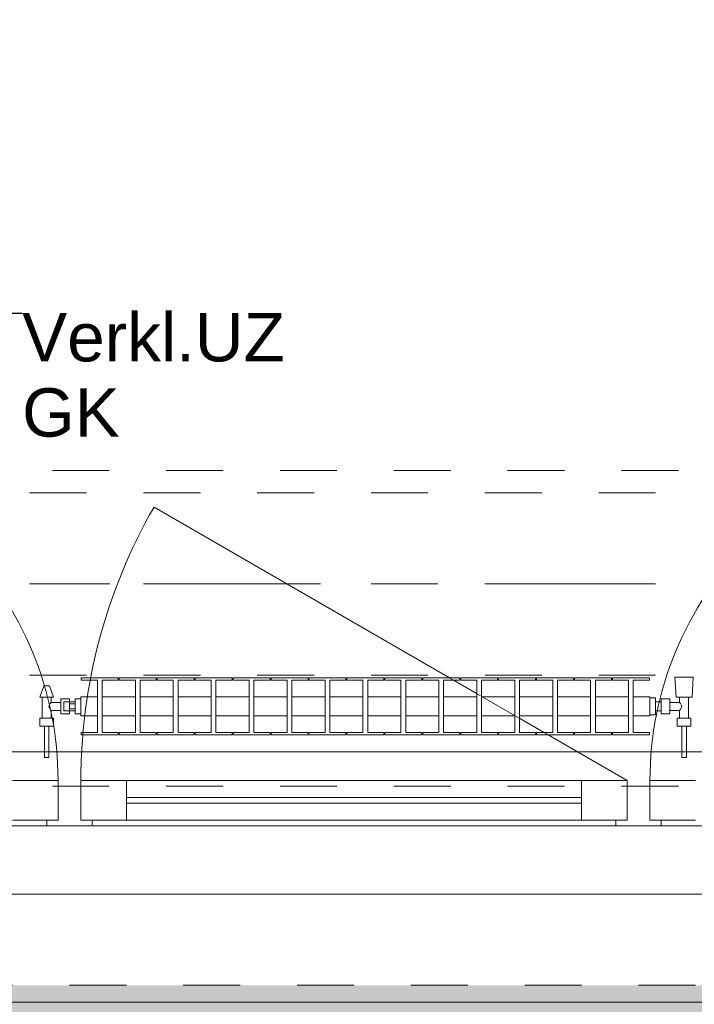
# Model space of a CAD drawing. Header units: metres. Extents: x -4 to 99, y -11 to 17.
# Tile 603 of 656: x 55.76 to 56.95, y -0.19 to 1.54. Entities that reach past the tile are written whole.
import ezdxf

# ---------------------------------------------------------------- set-up
doc = ezdxf.new("R2010")
doc.units = ezdxf.units.M
doc.header["$MEASUREMENT"] = 0
for name, pattern in [('Achse', [0.2, 0.1, -0.05, 0, -0.05]), ('Strichlinie doppelt', [0.546806, 0.264583, -0.105833, 0.070556, -0.105833]), ('Strichlinie eng', [0.115, 0.075, -0.04]), ('Untersicht', [0.1, 0.075, -0.025]), ('Wipeout_Contour', [1, 0, -1])]:
    doc.linetypes.add(name, pattern=pattern)
for name, color, linetype in [('152 - Bemaßung_ Beschriftung.Ausbau', 7, 'Continuous'), ('302 - Elemente.Schraffur', 7, 'Continuous'), ('451 - Universal.Achsen Raster', 7, 'Continuous'), ('603 - Struktur.Bodenplatte_ Decke Roh', 7, 'Continuous'), ('604 - Struktur.Wand Aussen', 7, 'Continuous'), ('608 - Struktur.Träger', 7, 'Continuous'), ('650 - Abdeckung.Fußboden Aufbau', 7, 'Continuous'), ('701 - Einrichtung.Möbel', 7, 'Continuous'), ('801 - HKLSE.Heizung_ Klima_ Lüftung', 7, 'Continuous'), ('Neubau_152 - Bemaßung_ Beschriftung.Ausbau', 7, 'Continuous'), ('Neubau_653 - Abdeckung.TB Verkofferung', 7, 'Continuous')]:
    doc.layers.add(name, color=color, linetype=linetype)
doc.styles.add('ERSTELLTER_STIL_2', font='txt')
doc.dimstyles.new('ERSTELLTER_STIL__1', dxfattribs={"dimtxt": 0.1, "dimasz": 0.0532, "dimexe": 0.18, "dimexo": 0.0625, "dimgap": 0, "dimtad": 1, "dimzin": 0, "dimdsep": 46, "dimtxsty": 'ERSTELLTER_STIL_2', "dimblk": 'ARROWHEAD_2', "dimblk1": 'ARROWHEAD_2', "dimblk2": 'ARROWHEAD_2', "dimcen": 0.09, "dimse1": 1, "dimse2": 1, "dimclrd": 7, "dimclre": 7, "dimclrt": 7, "dimazin": 0, "dimtfac": 1, "dimtdec": 4, "dimtmove": 0, "dimatfit": 3, "dimfxl": 1, "dimtolj": 1, "dimtzin": 0, "dimarcsym": 0})
doc.dimstyles.new('ERSTELLTER_STIL__2', dxfattribs={"dimtxt": 0.1, "dimasz": 0.0532, "dimexe": 0.18, "dimexo": 0.0625, "dimgap": 0, "dimtad": 1, "dimtih": 1, "dimtoh": 1, "dimzin": 0, "dimdsep": 46, "dimtxsty": 'ERSTELLTER_STIL_2', "dimblk": 'ARROWHEAD_2', "dimblk1": 'ARROWHEAD_2', "dimblk2": 'ARROWHEAD_2', "dimcen": 0.09, "dimse1": 1, "dimse2": 1, "dimclrd": 7, "dimclre": 7, "dimclrt": 7, "dimazin": 0, "dimtfac": 1, "dimtdec": 4, "dimtmove": 0, "dimatfit": 3, "dimfxl": 1, "dimtolj": 1, "dimtzin": 0, "dimarcsym": 0})
doc.dimstyles.new('ERSTELLTER_STIL__4', dxfattribs={"dimtxt": 0.1, "dimasz": 0.0532, "dimexe": 0.18, "dimexo": 0.0625, "dimgap": 0, "dimtad": 1, "dimzin": 0, "dimdsep": 46, "dimtxsty": 'ERSTELLTER_STIL_2', "dimblk": 'ARROWHEAD_2', "dimblk1": 'ARROWHEAD_2', "dimblk2": 'ARROWHEAD_2', "dimcen": 0.09, "dimse1": 1, "dimse2": 1, "dimclrd": 7, "dimclre": 7, "dimclrt": 7, "dimazin": 0, "dimtfac": 1, "dimtdec": 4, "dimtmove": 2, "dimatfit": 3, "dimfxl": 1, "dimtolj": 1, "dimtzin": 0, "dimarcsym": 0})
doc.dimstyles.new('ERSTELLTER_STIL__6', dxfattribs={"dimtxt": 0.18, "dimasz": 0.03648, "dimexe": 0.18, "dimexo": 0.0625, "dimgap": 0, "dimtad": 0, "dimtih": 1, "dimtoh": 1, "dimdec": 4, "dimzin": 0, "dimdsep": 46, "dimcen": 0.09, "dimadec": 0, "dimazin": 0, "dimtfac": 1, "dimtdec": 4, "dimtmove": 0, "dimatfit": 3, "dimldrblk": 'ARROWHEAD_11', "dimfxl": 1, "dimtolj": 1, "dimtzin": 0, "dimarcsym": 0})

# ---------------------------------------------------------------- blocks, each defined once
blk = doc.blocks.new('ARROWHEAD_11')
at = {"color": 0, "linetype": 'Continuous', "lineweight": 0}
blk.add_line((0, 0), (-1, 0), dxfattribs=at)
at = {"color": 0, "linetype": 'Continuous', "lineweight": 0, "const_width": 0.25, "flags": 128}
blk.add_lwpolyline([(-0.125, 0, 1), (0.125, 0, 1)], format="xyb", close=True, dxfattribs=at)
blk = doc.blocks.new('*D363')
at = {"layer": '152 - Bemaßung_ Beschriftung.Ausbau', "color": 7, "linetype": 'Continuous', "lineweight": 5}
for p, q in [((-1.675, 0.005), (-1.675, 0.245)), ((-1.71, 0.0252), (-1.64, -0.0152)), ((-1.6225, 0.005), (-1.7275, 0.005)), ((-1.675, -0.145), (-1.675, 0.005)), ((-1.71, -0.1248), (-1.64, -0.1652)), ((-1.6225, -0.145), (-1.7275, -0.145)), ((-1.675, -0.1792), (-1.675, -0.145))]:
    blk.add_line(p, q, dxfattribs=at)
at = {"layer": '152 - Bemaßung_ Beschriftung.Ausbau', "color": 7, "lineweight": 5, "insert": (-1.6866, -0.1459), "char_height": 0.1, "attachment_point": 7, "rotation": 90, "style": 'ERSTELLTER_STIL_2'}
blk.add_mtext('\\A1;{\\pql;\\fArial|b0|i0|c0|p38;15}', dxfattribs=at)
blk = doc.blocks.new('ARROWHEAD_2')
at = {"color": 0, "linetype": 'Continuous', "lineweight": 0}
for p, q in [((-0.378, -0.655), (0.378, 0.655)), ((0, 0), (-1, 0))]:
    blk.add_line(p, q, dxfattribs=at)
blk = doc.blocks.new('*D364')
at = {"layer": '152 - Bemaßung_ Beschriftung.Ausbau', "color": 7, "linetype": 'Continuous', "lineweight": 5}
blk.add_line((-1.71, 0.0252), (-1.64, -0.0152), dxfattribs=at)
blk = doc.blocks.new('*D369')
at = {"layer": '152 - Bemaßung_ Beschriftung.Ausbau', "color": 7, "linetype": 'Continuous', "lineweight": 5}
for p, q in [((-2.175, 0.005), (-2.175, 0.245)), ((-2.21, 0.0252), (-2.14, -0.0152)), ((-2.1225, 0.005), (-2.2275, 0.005)), ((-2.175, -0.145), (-2.175, 0.005)), ((-2.21, -0.1248), (-2.14, -0.1652)), ((-2.1225, -0.145), (-2.2275, -0.145)), ((-2.175, -0.1792), (-2.175, -0.145))]:
    blk.add_line(p, q, dxfattribs=at)
at = {"layer": '152 - Bemaßung_ Beschriftung.Ausbau', "color": 7, "lineweight": 5, "insert": (-2.1845, -0.1451), "char_height": 0.1, "attachment_point": 7, "rotation": 90, "style": 'ERSTELLTER_STIL_2'}
blk.add_mtext('\\A1;{\\pql;\\fArial|b0|i0|c0|p38;15}', dxfattribs=at)
blk = doc.blocks.new('*D370')
at = {"layer": '152 - Bemaßung_ Beschriftung.Ausbau', "color": 7, "linetype": 'Continuous', "lineweight": 5}
for p, q in [((-2.21, 0.2702), (-2.14, 0.2298)), ((-2.14, 0.2248), (-2.21, 0.2652)), ((-2.1225, 0.245), (-2.2275, 0.245)), ((-2.175, 0.005), (-2.175, 0.245)), ((-2.21, 0.0252), (-2.14, -0.0152))]:
    blk.add_line(p, q, dxfattribs=at)
at = {"layer": '152 - Bemaßung_ Beschriftung.Ausbau', "color": 7, "lineweight": 5, "insert": (-2.195, 0.0491), "char_height": 0.1, "attachment_point": 7, "rotation": 90, "style": 'ERSTELLTER_STIL_2'}
blk.add_mtext('\\A1;{\\pql;\\fArial|b0|i0|c0|p38;24}', dxfattribs=at)
blk = doc.blocks.new('*D417')
at = {"layer": '152 - Bemaßung_ Beschriftung.Ausbau', "color": 7, "linetype": 'Continuous', "lineweight": 5}
for p, q in [((55.15, -4.1125), (55.15, -4.0075)), ((57.55, -4.1125), (57.55, -4.0075)), ((55.1702, -4.025), (55.1298, -4.095)), ((57.5702, -4.025), (57.5298, -4.095)), ((55.15, -4.06), (57.55, -4.06))]:
    blk.add_line(p, q, dxfattribs=at)
at = {"layer": '152 - Bemaßung_ Beschriftung.Ausbau', "color": 7, "lineweight": 5, "char_height": 0.1, "attachment_point": 7, "style": 'ERSTELLTER_STIL_2'}
for s, insert in [('\\A1;{\\pql;\\fArial|b0|i0|c0|p38;2,40}', (56.217, -4.04)), ('\\A1;{\\pql;\\fArial|b0|i0|c0|p38;2,01}', (56.217, -4.18))]:
    blk.add_mtext(s, dxfattribs=dict(at, insert=insert))
blk = doc.blocks.new('*D451')
at = {"layer": '152 - Bemaßung_ Beschriftung.Ausbau', "color": 7, "linetype": 'Continuous', "lineweight": 5}
for p, q in [((54.62, -4.6125), (54.62, -4.5075)), ((58.07, -4.6125), (58.07, -4.5075)), ((54.6402, -4.525), (54.5998, -4.595)), ((58.0902, -4.525), (58.0498, -4.595)), ((54.62, -4.56), (58.07, -4.56))]:
    blk.add_line(p, q, dxfattribs=at)
at = {"layer": '152 - Bemaßung_ Beschriftung.Ausbau', "color": 7, "lineweight": 5, "char_height": 0.1, "attachment_point": 7, "style": 'ERSTELLTER_STIL_2'}
for s, insert in [('\\A1;{\\pql;\\fArial|b0|i0|c0|p38;13\\fArial|b0|i0|c0|p38;\\A1{\\H.66x;\\S5^  ;}}', (57.8479, -4.5417)), ('\\A1;{\\pql;\\fArial|b0|i0|c0|p38;3,45}', (56.111, -4.54))]:
    blk.add_mtext(s, dxfattribs=dict(at, insert=insert))
blk = doc.blocks.new('*D490')
at = {"layer": '152 - Bemaßung_ Beschriftung.Ausbau', "color": 7, "linetype": 'Continuous', "lineweight": 5}
for p, q in [((54.68, -5.1125), (54.68, -5.0075)), ((57.98, -5.1125), (57.98, -5.0075)), ((54.7002, -5.025), (54.6598, -5.095)), ((58.0002, -5.025), (57.9598, -5.095)), ((54.68, -5.06), (57.98, -5.06))]:
    blk.add_line(p, q, dxfattribs=at)
at = {"layer": '152 - Bemaßung_ Beschriftung.Ausbau', "color": 7, "lineweight": 5, "insert": (56.197, -5.04), "char_height": 0.1, "attachment_point": 7, "style": 'ERSTELLTER_STIL_2'}
blk.add_mtext('\\A1;{\\pql;\\fArial|b0|i0|c0|p38;3,30}', dxfattribs=at)
blk = doc.blocks.new('*D497')
at = {"layer": '152 - Bemaßung_ Beschriftung.Ausbau', "color": 7, "linetype": 'Continuous', "lineweight": 5}
for p, q in [((-0.165, -5.6125), (-0.165, -5.5075)), ((62.425, -5.6125), (62.425, -5.5075)), ((-0.1448, -5.525), (-0.1852, -5.595)), ((62.4048, -5.595), (62.4452, -5.525)), ((-0.1992, -5.56), (-0.165, -5.56)), ((-0.165, -5.56), (62.425, -5.56)), ((62.425, -5.56), (62.4593, -5.56))]:
    blk.add_line(p, q, dxfattribs=at)
at = {"layer": '152 - Bemaßung_ Beschriftung.Ausbau', "color": 7, "lineweight": 5, "insert": (30.959, -5.54), "char_height": 0.1, "attachment_point": 7, "style": 'ERSTELLTER_STIL_2'}
blk.add_mtext('\\A1;{\\pql;\\fArial|b0|i0|c0|p38;62,59}', dxfattribs=at)

msp = doc.modelspace()

# ---------------------------------------------------------------- hatches: boundary and pattern name
at = {"layer": '302 - Elemente.Schraffur', "linetype": 'Continuous', "lineweight": 0, "true_color": 0x282828}
msp.add_hatch(color=250, dxfattribs=at).paths.add_polyline_path([(55.22, -3.31), (62.435, -3.31), (62.435, -0.155), (55.22, -0.155)])

# ---------------------------------------------------------------- linework, layer by layer
at = {"layer": '451 - Universal.Achsen Raster', "color": 160, "linetype": 'Strichlinie doppelt', "lineweight": 9, "true_color": 0x3232ff}
msp.add_line((64.935, 0.55), (-3.175, 0.55), dxfattribs=at)
at = {"layer": '603 - Struktur.Bodenplatte_ Decke Roh', "color": 7, "linetype": 'Continuous', "lineweight": 18, "flags": 128}
msp.add_lwpolyline([(55.22, 0.005), (62.275, 0.005)], dxfattribs=at)
at = {"layer": '604 - Struktur.Wand Aussen', "color": 7, "linetype": 'Continuous', "lineweight": 13}
for p, q in [((55.75, 0.205), (55.83, 0.205)), ((55.83, 0.205), (55.83, 0.135)), ((55.83, 0.135), (55.83, 0.195)), ((55.83, 0.195), (55.85, 0.195)), ((55.85, 0.195), (55.87, 0.195)), ((55.87, 0.135), (55.87, 0.205)), ((55.87, 0.205), (55.95, 0.205)), ((55.87, 0.195), (55.87, 0.135)), ((55.95, 0.205), (56.75, 0.205)), ((55.95, 0.205), (55.95, 0.135)), ((56.75, 0.135), (56.75, 0.205)), ((56.75, 0.205), (56.83, 0.205)), ((56.83, 0.205), (56.83, 0.135)), ((56.83, 0.135), (56.83, 0.195)), ((56.83, 0.195), (56.85, 0.195)), ((56.85, 0.195), (56.87, 0.195)), ((56.87, 0.135), (56.87, 0.205)), ((56.87, 0.205), (56.95, 0.205)), ((56.87, 0.195), (56.87, 0.135)), ((55.95, 0.175), (56.75, 0.175)), ((56.75, 0.165), (55.95, 0.165)), ((55.81, 0.125), (55.26, 0.125)), ((55.83, 0.135), (55.75, 0.135)), ((55.81, 0.125), (55.81, 0.135)), ((55.81, 0.135), (55.83, 0.135)), ((55.85, 0.125), (55.81, 0.125)), ((55.89, 0.125), (55.85, 0.125)), ((55.87, 0.135), (55.89, 0.135)), ((55.95, 0.135), (55.87, 0.135)), ((55.89, 0.135), (55.89, 0.125)), ((56.81, 0.125), (55.89, 0.125)), ((56.75, 0.135), (55.95, 0.135)), ((56.83, 0.135), (56.75, 0.135)), ((56.81, 0.125), (56.81, 0.135)), ((56.81, 0.135), (56.83, 0.135)), ((56.85, 0.125), (56.81, 0.125)), ((56.89, 0.125), (56.85, 0.125)), ((56.87, 0.135), (56.89, 0.135)), ((56.95, 0.135), (56.87, 0.135)), ((56.89, 0.135), (56.89, 0.125)), ((57.44, 0.125), (56.89, 0.125))]:
    msp.add_line(p, q, dxfattribs=at)
at = {"layer": '604 - Struktur.Wand Aussen', "color": 7, "linetype": 'Strichlinie eng', "lineweight": 9}
msp.add_line((55.25, -0.155), (57.45, -0.155), dxfattribs=at)
at = {"layer": '604 - Struktur.Wand Aussen', "color": 7, "linetype": 'Continuous', "lineweight": 9}
msp.add_line((55.25, -0.185), (57.45, -0.185), dxfattribs=at)
at = {"layer": '608 - Struktur.Träger', "color": 7, "linetype": 'Untersicht', "lineweight": 13}
msp.add_line((0.38, 0.71), (61.88, 0.71), dxfattribs=at)
at = {"layer": '608 - Struktur.Träger', "color": 7, "linetype": 'Achse', "lineweight": 9}
msp.add_line((0.38, 0.55), (61.88, 0.55), dxfattribs=at)
at = {"layer": 'Neubau_653 - Abdeckung.TB Verkofferung', "color": 1, "linetype": 'Untersicht', "lineweight": 9}
for p, q in [((51.02, 0.7495), (62.025, 0.7495)), ((51.02, 0.195), (62.025, 0.195))]:
    msp.add_line(p, q, dxfattribs=at)

# ---------------------------------------------------------------- dimensions: what is measured, and where the dimension line sits
at = {"layer": '152 - Bemaßung_ Beschriftung.Ausbau', "color": 7, "linetype": 'Continuous', "lineweight": 5}
for base, p1, p2, picture, middle in [((57.55, -4.06), (55.15, 0.125), (57.55, 0.125), '*D417', (56.3469, -3.99)), ((62.425, -5.56), (-0.165, -0.145), (62.425, -0.145), '*D497', (31.127, -5.49))]:
    dim = msp.add_linear_dim(base=base, p1=p1, p2=p2, dimstyle='ERSTELLTER_STIL__2', dxfattribs=at)
    dim.commit()
    dim.dimension.update_dxf_attribs({"geometry": picture, "text_midpoint": middle, "dimtype": 160})
dim = msp.add_linear_dim(base=(-1.675, 0.005), p1=(62.275025, 0.005), p2=(-0.015, 0.005), angle=90, dimstyle='ERSTELLTER_STIL__1', dxfattribs=at)
dim.commit()
dim.dimension.update_dxf_attribs({"geometry": '*D364', "text_midpoint": (-1.7450000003, 0.001853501), "dimtype": 160, "text_rotation": 90})

# ---------------------------------------------------------------- wipeouts: each hides what was drawn before it
at = {"color": 254, "linetype": 'Wipeout_Contour', "lineweight": 0, "ltscale": 334.284394}
msp.add_wipeout([(54.62, 3.01), (54.62, 1.01), (55.42, 1.01), (55.42, 2.21), (56.82, 2.21), (56.82, 3.01)], dxfattribs=at).dxf.layer = '701 - Einrichtung.Möbel'

# ---------------------------------------------------------------- next in the draw order: linework, layer by layer
at = {"layer": '650 - Abdeckung.Fußboden Aufbau', "color": 7, "linetype": 'Continuous', "lineweight": 13, "flags": 128}
msp.add_lwpolyline([(54.62, 0.71), (54.69, 0.71), (54.69, 0.255), (57.97, 0.255), (57.97, 0.71), (58.07, 0.71), (58.07, 5.295), (58.07, 5.8045), (54.69, 5.8045), (54.69, 5.19), (54.62, 5.19)], close=True, dxfattribs=at)

# ---------------------------------------------------------------- next in the draw order: texts
at = {"layer": 'Neubau_152 - Bemaßung_ Beschriftung.Ausbau', "color": 1, "linetype": 'Continuous', "lineweight": 13, "insert": (55.7668, 1.0261), "char_height": 0.085, "attachment_point": 1, "line_spacing_factor": 0.933036, "style": 'ERSTELLTER_STIL_2'}
msp.add_mtext('\\A1;{\\pql;\\fArial|b0|i0|c0|p38;Verkl.U\\fArial|b0|i0|c0|p38;Z\\P\\pql;\\fArial|b0|i0|c0|p38;GK}', dxfattribs=at)

# ---------------------------------------------------------------- next in the draw order: leaders
at = {"layer": 'Neubau_152 - Bemaßung_ Beschriftung.Ausbau', "color": 1, "linetype": 'Continuous', "lineweight": 13, "annotation_type": 0, "has_hookline": 1, "hookline_direction": 0, "text_width": 0.458}
msp.add_leader([(55.6295, 0.7495), (55.6295, 1.0261), (55.7668, 1.0261)], dimstyle='ERSTELLTER_STIL__6', dxfattribs=at)

# ---------------------------------------------------------------- next in the draw order: wipeouts: each hides what was drawn before it
at = {"color": 254, "linetype": 'Wipeout_Contour', "lineweight": 0, "ltscale": 13754.965918}
msp.add_wipeout([(56.87, 0.3183), (56.87, 0.3517), (56.8408, 0.3517), (56.8408, 0.3808), (56.8692, 0.3808), (56.8692, 0.385), (56.8042, 0.385), (56.8042, 0.3808), (56.8325, 0.3808), (56.8325, 0.3517), (56.7742, 0.3517), (56.7742, 0.3808), (56.8025, 0.3808), (56.8025, 0.385), (56.7375, 0.385), (56.7375, 0.3808), (56.7658, 0.3808), (56.7658, 0.3517), (56.7075, 0.3517), (56.7075, 0.3808), (56.7358, 0.3808), (56.7358, 0.385), (56.6708, 0.385), (56.6708, 0.3808), (56.6992, 0.3808), (56.6992, 0.3517), (56.6408, 0.3517), (56.6408, 0.3808), (56.6692, 0.3808), (56.6692, 0.385), (56.6042, 0.385), (56.6042, 0.3808), (56.6325, 0.3808), (56.6325, 0.3517), (56.5742, 0.3517), (56.5742, 0.3808), (56.6025, 0.3808), (56.6025, 0.385), (56.5375, 0.385), (56.5375, 0.3808), (56.5658, 0.3808), (56.5658, 0.3517), (56.5075, 0.3517), (56.5075, 0.3808), (56.5358, 0.3808), (56.5358, 0.385), (56.4708, 0.385), (56.4708, 0.3808), (56.4992, 0.3808), (56.4992, 0.3517), (56.4408, 0.3517), (56.4408, 0.3808), (56.4692, 0.3808), (56.4692, 0.385), (56.4042, 0.385), (56.4042, 0.3808), (56.4325, 0.3808), (56.4325, 0.3517), (56.3742, 0.3517), (56.3742, 0.3808), (56.4025, 0.3808), (56.4025, 0.385), (56.3375, 0.385), (56.3375, 0.3808), (56.3658, 0.3808), (56.3658, 0.3517), (56.3075, 0.3517), (56.3075, 0.3808), (56.3358, 0.3808), (56.3358, 0.385), (56.2708, 0.385), (56.2708, 0.3808), (56.2992, 0.3808), (56.2992, 0.3517), (56.2408, 0.3517), (56.2408, 0.3808), (56.2692, 0.3808), (56.2692, 0.385), (56.2042, 0.385), (56.2042, 0.3808), (56.2325, 0.3808), (56.2325, 0.3517), (56.1742, 0.3517), (56.1742, 0.3808), (56.2025, 0.3808), (56.2025, 0.385), (56.1375, 0.385), (56.1375, 0.3808), (56.1658, 0.3808), (56.1658, 0.3517), (56.1075, 0.3517), (56.1075, 0.3808), (56.1358, 0.3808), (56.1358, 0.385), (56.0708, 0.385), (56.0708, 0.3808), (56.0992, 0.3808), (56.0992, 0.3517), (56.0408, 0.3517), (56.0408, 0.3808), (56.0692, 0.3808), (56.0692, 0.385), (56.0042, 0.385), (56.0042, 0.3808), (56.0325, 0.3808), (56.0325, 0.3517), (55.9742, 0.3517), (55.9742, 0.3808), (56.0025, 0.3808), (56.0025, 0.385), (55.9375, 0.385), (55.9375, 0.3808), (55.9658, 0.3808), (55.9658, 0.3517), (55.9075, 0.3517), (55.9075, 0.3808), (55.9358, 0.3808), (55.9358, 0.385), (55.8708, 0.385), (55.8708, 0.3808), (55.8992, 0.3808), (55.8992, 0.3517), (55.87, 0.3517), (55.87, 0.3183), (55.8992, 0.3183), (55.8992, 0.2892), (55.8708, 0.2892), (55.8708, 0.285), (55.9358, 0.285), (55.9358, 0.2892), (55.9075, 0.2892), (55.9075, 0.3183), (55.9658, 0.3183), (55.9658, 0.2892), (55.9375, 0.2892), (55.9375, 0.285), (56.0025, 0.285), (56.0025, 0.2892), (55.9742, 0.2892), (55.9742, 0.3183), (56.0325, 0.3183), (56.0325, 0.2892), (56.0042, 0.2892), (56.0042, 0.285), (56.0692, 0.285), (56.0692, 0.2892), (56.0408, 0.2892), (56.0408, 0.3183), (56.0992, 0.3183), (56.0992, 0.2892), (56.0708, 0.2892), (56.0708, 0.285), (56.1358, 0.285), (56.1358, 0.2892), (56.1075, 0.2892), (56.1075, 0.3183), (56.1658, 0.3183), (56.1658, 0.2892), (56.1375, 0.2892), (56.1375, 0.285), (56.2025, 0.285), (56.2025, 0.2892), (56.1742, 0.2892), (56.1742, 0.3183), (56.2325, 0.3183), (56.2325, 0.2892), (56.2042, 0.2892), (56.2042, 0.285), (56.2692, 0.285), (56.2692, 0.2892), (56.2408, 0.2892), (56.2408, 0.3183), (56.2992, 0.3183), (56.2992, 0.2892), (56.2708, 0.2892), (56.2708, 0.285), (56.3358, 0.285), (56.3358, 0.2892), (56.3075, 0.2892), (56.3075, 0.3183), (56.3658, 0.3183), (56.3658, 0.2892), (56.3375, 0.2892), (56.3375, 0.285), (56.4025, 0.285), (56.4025, 0.2892), (56.3742, 0.2892), (56.3742, 0.3183), (56.4325, 0.3183), (56.4325, 0.2892), (56.4042, 0.2892), (56.4042, 0.285), (56.4692, 0.285), (56.4692, 0.2892), (56.4408, 0.2892), (56.4408, 0.3183), (56.4992, 0.3183), (56.4992, 0.2892), (56.4708, 0.2892), (56.4708, 0.285), (56.5358, 0.285), (56.5358, 0.2892), (56.5075, 0.2892), (56.5075, 0.3183), (56.5658, 0.3183), (56.5658, 0.2892), (56.5375, 0.2892), (56.5375, 0.285), (56.6025, 0.285), (56.6025, 0.2892), (56.5742, 0.2892), (56.5742, 0.3183), (56.6325, 0.3183), (56.6325, 0.2892), (56.6042, 0.2892), (56.6042, 0.285), (56.6692, 0.285), (56.6692, 0.2892), (56.6408, 0.2892), (56.6408, 0.3183), (56.6992, 0.3183), (56.6992, 0.2892), (56.6708, 0.2892), (56.6708, 0.285), (56.7358, 0.285), (56.7358, 0.2892), (56.7075, 0.2892), (56.7075, 0.3183), (56.7658, 0.3183), (56.7658, 0.2892), (56.7375, 0.2892), (56.7375, 0.285), (56.8025, 0.285), (56.8025, 0.2892), (56.7742, 0.2892), (56.7742, 0.3183), (56.8325, 0.3183), (56.8325, 0.2892), (56.8042, 0.2892), (56.8042, 0.285), (56.8692, 0.285), (56.8692, 0.2892), (56.8408, 0.2892), (56.8408, 0.3183)], dxfattribs=at).dxf.layer = '801 - HKLSE.Heizung_ Klima_ Lüftung'

# ---------------------------------------------------------------- next in the draw order: linework, layer by layer
at = {"layer": '604 - Struktur.Wand Aussen', "color": 7, "linetype": 'Continuous', "lineweight": 9}
msp.add_line((56.83, 0.205), (55.9986, 0.685), dxfattribs=at)
at = {"layer": '801 - HKLSE.Heizung_ Klima_ Lüftung', "color": 7, "linetype": 'Continuous', "lineweight": 5}
for p, q in [((55.9358, 0.385), (55.8708, 0.385)), ((55.9358, 0.385), (55.8708, 0.385)), ((55.8708, 0.385), (55.8708, 0.3808)), ((55.8708, 0.3808), (55.8992, 0.3808)), ((55.8992, 0.3808), (55.8992, 0.2892)), ((55.9075, 0.2892), (55.9075, 0.3808)), ((55.9075, 0.3808), (55.9358, 0.3808)), ((55.9358, 0.3808), (55.9358, 0.385)), ((55.9358, 0.3808), (55.9358, 0.385)), ((56.0025, 0.385), (55.9375, 0.385)), ((55.9375, 0.385), (55.9375, 0.3808)), ((56.0025, 0.385), (55.9375, 0.385)), ((55.9375, 0.385), (55.9375, 0.3808)), ((55.9375, 0.3808), (55.9658, 0.3808)), ((55.9658, 0.3808), (55.9658, 0.2892)), ((55.9742, 0.2892), (55.9742, 0.3808)), ((55.9742, 0.3808), (56.0025, 0.3808)), ((56.0025, 0.3808), (56.0025, 0.385)), ((56.0025, 0.3808), (56.0025, 0.385)), ((56.0692, 0.385), (56.0042, 0.385)), ((56.0692, 0.385), (56.0042, 0.385)), ((56.0042, 0.385), (56.0042, 0.3808)), ((56.0042, 0.3808), (56.0325, 0.3808)), ((56.0325, 0.3808), (56.0325, 0.2892)), ((56.0408, 0.2892), (56.0408, 0.3808)), ((56.0408, 0.3808), (56.0692, 0.3808)), ((56.0692, 0.3808), (56.0692, 0.385)), ((56.0692, 0.3808), (56.0692, 0.385)), ((56.1358, 0.385), (56.0708, 0.385)), ((56.0708, 0.385), (56.0708, 0.3808)), ((56.1358, 0.385), (56.0708, 0.385)), ((56.0708, 0.385), (56.0708, 0.3808)), ((56.0708, 0.3808), (56.0992, 0.3808)), ((56.0992, 0.3808), (56.0992, 0.2892)), ((56.1075, 0.2892), (56.1075, 0.3808)), ((56.1075, 0.3808), (56.1358, 0.3808)), ((56.1358, 0.3808), (56.1358, 0.385)), ((56.2025, 0.385), (56.1375, 0.385)), ((56.2025, 0.385), (56.1375, 0.385)), ((56.1375, 0.385), (56.1375, 0.3808)), ((56.1375, 0.3808), (56.1658, 0.3808)), ((56.1658, 0.3808), (56.1658, 0.2892)), ((56.1742, 0.2892), (56.1742, 0.3808)), ((56.1742, 0.3808), (56.2025, 0.3808)), ((56.2025, 0.3808), (56.2025, 0.385)), ((56.2692, 0.385), (56.2042, 0.385)), ((56.2692, 0.385), (56.2042, 0.385)), ((56.2042, 0.385), (56.2042, 0.3808)), ((56.2042, 0.3808), (56.2325, 0.3808)), ((56.2325, 0.3808), (56.2325, 0.2892)), ((56.2408, 0.2892), (56.2408, 0.3808)), ((56.2408, 0.3808), (56.2692, 0.3808)), ((56.2692, 0.3808), (56.2692, 0.385)), ((56.2692, 0.3808), (56.2692, 0.385)), ((56.3358, 0.385), (56.2708, 0.385)), ((56.2708, 0.385), (56.2708, 0.3808)), ((56.3358, 0.385), (56.2708, 0.385)), ((56.2708, 0.385), (56.2708, 0.3808)), ((56.2708, 0.3808), (56.2992, 0.3808)), ((56.2992, 0.3808), (56.2992, 0.2892)), ((56.3075, 0.2892), (56.3075, 0.3808)), ((56.3075, 0.3808), (56.3358, 0.3808)), ((56.3358, 0.3808), (56.3358, 0.385)), ((56.4025, 0.385), (56.3375, 0.385)), ((56.3375, 0.385), (56.3375, 0.3808)), ((56.4025, 0.385), (56.3375, 0.385)), ((56.3375, 0.385), (56.3375, 0.3808)), ((56.3375, 0.3808), (56.3658, 0.3808)), ((56.3658, 0.3808), (56.3658, 0.2892)), ((56.3742, 0.2892), (56.3742, 0.3808)), ((56.3742, 0.3808), (56.4025, 0.3808)), ((56.4025, 0.3808), (56.4025, 0.385)), ((56.4692, 0.385), (56.4042, 0.385)), ((56.4692, 0.385), (56.4042, 0.385)), ((56.4042, 0.385), (56.4042, 0.3808)), ((56.4042, 0.3808), (56.4325, 0.3808)), ((56.4325, 0.3808), (56.4325, 0.2892)), ((56.4408, 0.2892), (56.4408, 0.3808)), ((56.4408, 0.3808), (56.4692, 0.3808)), ((56.4692, 0.3808), (56.4692, 0.385)), ((56.4692, 0.3808), (56.4692, 0.385)), ((56.5358, 0.385), (56.4708, 0.385)), ((56.5358, 0.385), (56.4708, 0.385)), ((56.4708, 0.385), (56.4708, 0.3808)), ((56.4708, 0.3808), (56.4992, 0.3808)), ((56.4992, 0.3808), (56.4992, 0.2892)), ((56.5075, 0.2892), (56.5075, 0.3808)), ((56.5075, 0.3808), (56.5358, 0.3808)), ((56.5358, 0.3808), (56.5358, 0.385)), ((56.6025, 0.385), (56.5375, 0.385)), ((56.5375, 0.385), (56.5375, 0.3808)), ((56.6025, 0.385), (56.5375, 0.385)), ((56.5375, 0.385), (56.5375, 0.3808)), ((56.5375, 0.3808), (56.5658, 0.3808)), ((56.5658, 0.3808), (56.5658, 0.2892)), ((56.5742, 0.2892), (56.5742, 0.3808)), ((56.5742, 0.3808), (56.6025, 0.3808)), ((56.6025, 0.3808), (56.6025, 0.385)), ((56.6025, 0.3808), (56.6025, 0.385)), ((56.6692, 0.385), (56.6042, 0.385)), ((56.6692, 0.385), (56.6042, 0.385)), ((56.6042, 0.385), (56.6042, 0.3808)), ((56.6042, 0.3808), (56.6325, 0.3808)), ((56.6325, 0.3808), (56.6325, 0.2892)), ((56.6408, 0.2892), (56.6408, 0.3808)), ((56.6408, 0.3808), (56.6692, 0.3808)), ((56.6692, 0.3808), (56.6692, 0.385)), ((56.7358, 0.385), (56.6708, 0.385)), ((56.6708, 0.385), (56.6708, 0.3808)), ((56.7358, 0.385), (56.6708, 0.385)), ((56.6708, 0.385), (56.6708, 0.3808)), ((56.6708, 0.3808), (56.6992, 0.3808)), ((56.6992, 0.3808), (56.6992, 0.2892)), ((56.7075, 0.2892), (56.7075, 0.3808)), ((56.7075, 0.3808), (56.7358, 0.3808)), ((56.7358, 0.3808), (56.7358, 0.385)), ((56.8025, 0.385), (56.7375, 0.385)), ((56.7375, 0.385), (56.7375, 0.3808)), ((56.8025, 0.385), (56.7375, 0.385)), ((56.7375, 0.385), (56.7375, 0.3808)), ((56.7375, 0.3808), (56.7658, 0.3808)), ((56.7658, 0.3808), (56.7658, 0.2892)), ((56.7742, 0.2892), (56.7742, 0.3808)), ((56.7742, 0.3808), (56.8025, 0.3808)), ((56.8025, 0.3808), (56.8025, 0.385)), ((56.8025, 0.3808), (56.8025, 0.385)), ((56.8042, 0.385), (56.8042, 0.3808)), ((56.8042, 0.3808), (56.8325, 0.3808)), ((56.8325, 0.3808), (56.8325, 0.2892)), ((56.8408, 0.2892), (56.8408, 0.3808)), ((55.9658, 0.3517), (55.9075, 0.3517)), ((56.0325, 0.3517), (55.9742, 0.3517)), ((56.0992, 0.3517), (56.0408, 0.3517)), ((56.1658, 0.3517), (56.1075, 0.3517)), ((56.2325, 0.3517), (56.1742, 0.3517)), ((56.2992, 0.3517), (56.2408, 0.3517)), ((56.3658, 0.3517), (56.3075, 0.3517)), ((56.4325, 0.3517), (56.3742, 0.3517)), ((56.4992, 0.3517), (56.4408, 0.3517)), ((56.5658, 0.3517), (56.5075, 0.3517)), ((56.6325, 0.3517), (56.5742, 0.3517)), ((56.6992, 0.3517), (56.6408, 0.3517)), ((56.7658, 0.3517), (56.7075, 0.3517)), ((56.8325, 0.3517), (56.7742, 0.3517)), ((55.9658, 0.3183), (55.9075, 0.3183)), ((56.0325, 0.3183), (55.9742, 0.3183)), ((56.0992, 0.3183), (56.0408, 0.3183)), ((56.1658, 0.3183), (56.1075, 0.3183)), ((56.2325, 0.3183), (56.1742, 0.3183)), ((56.2992, 0.3183), (56.2408, 0.3183)), ((56.3658, 0.3183), (56.3075, 0.3183)), ((56.4325, 0.3183), (56.3742, 0.3183)), ((56.4992, 0.3183), (56.4408, 0.3183)), ((56.5658, 0.3183), (56.5075, 0.3183)), ((56.6325, 0.3183), (56.5742, 0.3183)), ((56.6992, 0.3183), (56.6408, 0.3183)), ((56.7658, 0.3183), (56.7075, 0.3183)), ((56.8325, 0.3183), (56.7742, 0.3183)), ((55.9358, 0.2892), (55.9075, 0.2892)), ((55.9358, 0.285), (55.9358, 0.2892)), ((55.9358, 0.285), (55.9358, 0.2892)), ((55.9375, 0.2892), (55.9375, 0.285)), ((55.9658, 0.2892), (55.9375, 0.2892)), ((55.9375, 0.2892), (55.9375, 0.285)), ((55.9375, 0.285), (56.0025, 0.285)), ((56.0025, 0.2892), (55.9742, 0.2892)), ((56.0025, 0.285), (56.0025, 0.2892)), ((56.0025, 0.285), (56.0025, 0.2892)), ((56.0325, 0.2892), (56.0042, 0.2892)), ((56.0042, 0.2892), (56.0042, 0.285)), ((56.0042, 0.285), (56.0692, 0.285)), ((56.0692, 0.2892), (56.0408, 0.2892)), ((56.0692, 0.285), (56.0692, 0.2892)), ((56.0692, 0.285), (56.0692, 0.2892)), ((56.0708, 0.2892), (56.0708, 0.285)), ((56.0992, 0.2892), (56.0708, 0.2892)), ((56.0708, 0.2892), (56.0708, 0.285)), ((56.0708, 0.285), (56.1358, 0.285)), ((56.1358, 0.2892), (56.1075, 0.2892)), ((56.1358, 0.285), (56.1358, 0.2892)), ((56.1658, 0.2892), (56.1375, 0.2892)), ((56.1375, 0.2892), (56.1375, 0.285)), ((56.1375, 0.285), (56.2025, 0.285)), ((56.2025, 0.2892), (56.1742, 0.2892)), ((56.2025, 0.285), (56.2025, 0.2892)), ((56.2325, 0.2892), (56.2042, 0.2892)), ((56.2042, 0.2892), (56.2042, 0.285)), ((56.2042, 0.285), (56.2692, 0.285)), ((56.2692, 0.2892), (56.2408, 0.2892)), ((56.2692, 0.285), (56.2692, 0.2892)), ((56.2692, 0.285), (56.2692, 0.2892)), ((56.2708, 0.2892), (56.2708, 0.285)), ((56.2992, 0.2892), (56.2708, 0.2892)), ((56.2708, 0.2892), (56.2708, 0.285)), ((56.2708, 0.285), (56.3358, 0.285)), ((56.3358, 0.2892), (56.3075, 0.2892)), ((56.3358, 0.285), (56.3358, 0.2892)), ((56.3375, 0.2892), (56.3375, 0.285)), ((56.3658, 0.2892), (56.3375, 0.2892)), ((56.3375, 0.2892), (56.3375, 0.285)), ((56.3375, 0.285), (56.4025, 0.285)), ((56.4025, 0.2892), (56.3742, 0.2892)), ((56.4025, 0.285), (56.4025, 0.2892)), ((56.4325, 0.2892), (56.4042, 0.2892)), ((56.4042, 0.2892), (56.4042, 0.285)), ((56.4042, 0.285), (56.4692, 0.285)), ((56.4692, 0.2892), (56.4408, 0.2892)), ((56.4692, 0.285), (56.4692, 0.2892)), ((56.4692, 0.285), (56.4692, 0.2892)), ((56.4992, 0.2892), (56.4708, 0.2892)), ((56.4708, 0.2892), (56.4708, 0.285)), ((56.4708, 0.285), (56.5358, 0.285)), ((56.5358, 0.2892), (56.5075, 0.2892)), ((56.5358, 0.285), (56.5358, 0.2892)), ((56.5375, 0.2892), (56.5375, 0.285)), ((56.5658, 0.2892), (56.5375, 0.2892)), ((56.5375, 0.2892), (56.5375, 0.285)), ((56.5375, 0.285), (56.6025, 0.285)), ((56.6025, 0.2892), (56.5742, 0.2892)), ((56.6025, 0.285), (56.6025, 0.2892)), ((56.6025, 0.285), (56.6025, 0.2892)), ((56.6325, 0.2892), (56.6042, 0.2892)), ((56.6042, 0.2892), (56.6042, 0.285)), ((56.6042, 0.285), (56.6692, 0.285)), ((56.6692, 0.2892), (56.6408, 0.2892)), ((56.6692, 0.285), (56.6692, 0.2892)), ((56.6708, 0.2892), (56.6708, 0.285)), ((56.6992, 0.2892), (56.6708, 0.2892)), ((56.6708, 0.2892), (56.6708, 0.285)), ((56.6708, 0.285), (56.7358, 0.285)), ((56.7358, 0.2892), (56.7075, 0.2892)), ((56.7358, 0.285), (56.7358, 0.2892)), ((56.7375, 0.2892), (56.7375, 0.285)), ((56.7658, 0.2892), (56.7375, 0.2892)), ((56.7375, 0.2892), (56.7375, 0.285)), ((56.7375, 0.285), (56.8025, 0.285)), ((56.8025, 0.2892), (56.7742, 0.2892)), ((56.8025, 0.285), (56.8025, 0.2892)), ((56.8025, 0.285), (56.8025, 0.2892)), ((56.8325, 0.2892), (56.8042, 0.2892)), ((56.8042, 0.2892), (56.8042, 0.285))]:
    msp.add_line(p, q, dxfattribs=at)

# ---------------------------------------------------------------- next in the draw order: wipeouts: each hides what was drawn before it
at = {"color": 254, "linetype": 'Wipeout_Contour', "lineweight": 0, "ltscale": 1819.806751}
msp.add_wipeout([(56.87, 0.3497), (56.87, 0.3203), (56.88, 0.3203), (56.88, 0.327), (56.89, 0.327), (56.89, 0.322), (56.905, 0.322), (56.905, 0.328), (56.922, 0.328), (56.922, 0.314), (56.918, 0.314), (56.918, 0.3), (56.926, 0.3), (56.926, 0.245), (56.934, 0.245), (56.934, 0.3), (56.942, 0.3), (56.942, 0.314), (56.938, 0.314), (56.938, 0.351), (56.944, 0.351), (56.946, 0.386), (56.914, 0.386), (56.916, 0.351), (56.922, 0.351), (56.922, 0.342), (56.905, 0.342), (56.905, 0.348), (56.89, 0.348), (56.89, 0.343), (56.88, 0.343), (56.88, 0.3497)], dxfattribs=at).dxf.layer = '801 - HKLSE.Heizung_ Klima_ Lüftung'
at = {"color": 254, "linetype": 'Wipeout_Contour', "lineweight": 0, "ltscale": 1788.986889}
msp.add_wipeout([(55.87, 0.348), (55.86, 0.348), (55.86, 0.343), (55.85, 0.343), (55.85, 0.348), (55.835, 0.348), (55.835, 0.342), (55.818, 0.342), (55.818, 0.351), (55.822, 0.351), (55.815, 0.371), (55.805, 0.371), (55.798, 0.351), (55.802, 0.351), (55.802, 0.314), (55.798, 0.314), (55.798, 0.3), (55.806, 0.3), (55.806, 0.245), (55.814, 0.245), (55.814, 0.3), (55.822, 0.3), (55.822, 0.314), (55.818, 0.314), (55.818, 0.328), (55.835, 0.328), (55.835, 0.322), (55.85, 0.322), (55.85, 0.327), (55.86, 0.327), (55.86, 0.322), (55.87, 0.322)], dxfattribs=at).dxf.layer = '801 - HKLSE.Heizung_ Klima_ Lüftung'

# ---------------------------------------------------------------- next in the draw order: linework, layer by layer
at = {"layer": '604 - Struktur.Wand Aussen', "color": 7, "linetype": 'Continuous', "lineweight": 9}
msp.add_line((55.16, 0.255), (57.54, 0.255), dxfattribs=at)
at = {"layer": '604 - Struktur.Wand Aussen', "color": 7, "linetype": 'Strichlinie eng', "lineweight": 9}
msp.add_line((55.16, 0.255), (57.54, 0.255), dxfattribs=at)
at = {"layer": '604 - Struktur.Wand Aussen', "color": 7, "linetype": 'Continuous', "lineweight": 9}
for centre, radius, start, end in [((56.83, 0.205), 0.96, 150, 180), ((55.24, 0.205), 0.59, 0, 45), ((57.46, 0.205), 0.59, 135, 180)]:
    msp.add_arc(centre, radius, start, end, dxfattribs=at)
at = {"layer": '608 - Struktur.Träger', "color": 7, "linetype": 'Untersicht', "lineweight": 13}
msp.add_line((0.38, 0.39), (61.88, 0.39), dxfattribs=at)
at = {"layer": '801 - HKLSE.Heizung_ Klima_ Lüftung', "color": 7, "linetype": 'Continuous', "lineweight": 5}
for p, q in [((56.8692, 0.385), (56.8042, 0.385)), ((56.8692, 0.385), (56.8042, 0.385)), ((56.8408, 0.3808), (56.8692, 0.3808)), ((56.8692, 0.3808), (56.8692, 0.385)), ((56.8692, 0.3808), (56.8692, 0.385)), ((56.9187, 0.386), (56.914, 0.386)), ((56.914, 0.386), (56.9187, 0.386)), ((56.916, 0.351), (56.914, 0.386)), ((56.9187, 0.386), (56.93, 0.386)), ((56.93, 0.386), (56.9187, 0.386)), ((56.93, 0.386), (56.9413, 0.386)), ((56.9413, 0.386), (56.93, 0.386)), ((56.9413, 0.386), (56.946, 0.386)), ((56.946, 0.386), (56.9413, 0.386)), ((56.944, 0.351), (56.946, 0.386)), ((55.798, 0.351), (55.805, 0.371)), ((55.8065, 0.371), (55.805, 0.371)), ((55.81, 0.371), (55.8065, 0.371)), ((55.8135, 0.371), (55.81, 0.371)), ((55.815, 0.371), (55.8135, 0.371)), ((55.822, 0.351), (55.815, 0.371)), ((55.8015, 0.351), (55.798, 0.351)), ((55.81, 0.351), (55.8015, 0.351)), ((55.802, 0.314), (55.802, 0.351)), ((55.8185, 0.351), (55.81, 0.351)), ((55.818, 0.342), (55.818, 0.351)), ((55.822, 0.351), (55.8185, 0.351)), ((55.835, 0.3415), (55.835, 0.348)), ((55.835, 0.348), (55.85, 0.348)), ((55.85, 0.3415), (55.85, 0.348)), ((55.85, 0.348), (55.85, 0.343)), ((55.87, 0.348), (55.86, 0.348)), ((55.87, 0.348), (55.86, 0.348)), ((55.86, 0.335), (55.86, 0.348)), ((55.87, 0.348), (55.86, 0.348)), ((55.87, 0.348), (55.86, 0.348)), ((55.87, 0.3468), (55.87, 0.3517)), ((55.8992, 0.3517), (55.87, 0.3517)), ((55.87, 0.335), (55.87, 0.3468)), ((56.87, 0.3517), (56.8408, 0.3517)), ((56.87, 0.3468), (56.87, 0.3517)), ((56.88, 0.3497), (56.87, 0.3497)), ((56.88, 0.3497), (56.87, 0.3497)), ((56.88, 0.3497), (56.87, 0.3497)), ((56.88, 0.3497), (56.87, 0.3497)), ((56.87, 0.335), (56.87, 0.3468)), ((56.88, 0.335), (56.88, 0.3497)), ((56.88, 0.335), (56.88, 0.3497)), ((56.89, 0.3415), (56.89, 0.348)), ((56.905, 0.348), (56.89, 0.348)), ((56.905, 0.3415), (56.905, 0.348)), ((56.916, 0.351), (56.9201, 0.351)), ((56.9201, 0.351), (56.93, 0.351)), ((56.922, 0.342), (56.922, 0.351)), ((56.93, 0.351), (56.9399, 0.351)), ((56.938, 0.314), (56.938, 0.351)), ((56.9399, 0.351), (56.944, 0.351)), ((55.8139, 0.335), (55.8153, 0.3379)), ((55.8153, 0.3321), (55.8139, 0.335)), ((55.8158, 0.3389), (55.8163, 0.3399)), ((55.8163, 0.3301), (55.8158, 0.3311)), ((55.8163, 0.3399), (55.818, 0.342)), ((55.818, 0.328), (55.8163, 0.3301)), ((55.818, 0.342), (55.835, 0.342)), ((55.835, 0.3285), (55.835, 0.3415)), ((55.84, 0.3407), (55.84, 0.343)), ((55.85, 0.343), (55.84, 0.343)), ((55.84, 0.335), (55.84, 0.3407)), ((55.84, 0.3293), (55.84, 0.335)), ((55.84, 0.327), (55.84, 0.3293)), ((55.85, 0.3407), (55.85, 0.343)), ((55.85, 0.3407), (55.85, 0.343)), ((55.85, 0.343), (55.86, 0.343)), ((55.85, 0.3393), (55.85, 0.3415)), ((55.85, 0.335), (55.85, 0.3407)), ((55.85, 0.3393), (55.85, 0.3407)), ((55.85, 0.335), (55.85, 0.3393)), ((55.86, 0.3393), (55.85, 0.3393)), ((55.85, 0.3307), (55.85, 0.335)), ((55.85, 0.3293), (55.85, 0.335)), ((55.86, 0.3307), (55.85, 0.3307)), ((55.85, 0.3285), (55.85, 0.3307)), ((55.85, 0.3293), (55.85, 0.3307)), ((55.85, 0.327), (55.85, 0.3293)), ((55.85, 0.327), (55.85, 0.3293)), ((55.86, 0.322), (55.86, 0.335)), ((55.87, 0.3232), (55.87, 0.335)), ((56.87, 0.3232), (56.87, 0.335)), ((56.88, 0.3407), (56.88, 0.343)), ((56.89, 0.343), (56.88, 0.343)), ((56.88, 0.335), (56.88, 0.3407)), ((56.88, 0.3203), (56.88, 0.335)), ((56.88, 0.3203), (56.88, 0.335)), ((56.88, 0.3293), (56.88, 0.335)), ((56.88, 0.327), (56.88, 0.3293)), ((56.89, 0.3285), (56.89, 0.3415)), ((56.922, 0.342), (56.905, 0.342)), ((56.905, 0.3285), (56.905, 0.3415)), ((56.9237, 0.3399), (56.922, 0.342)), ((56.922, 0.328), (56.9237, 0.3301)), ((56.9242, 0.3389), (56.9237, 0.3399)), ((56.9237, 0.3301), (56.9242, 0.3311)), ((56.9261, 0.335), (56.9247, 0.3379)), ((56.9247, 0.3321), (56.9261, 0.335)), ((55.804, 0.314), (55.798, 0.314)), ((55.798, 0.3), (55.798, 0.314)), ((55.816, 0.314), (55.804, 0.314)), ((55.822, 0.314), (55.816, 0.314)), ((55.818, 0.314), (55.818, 0.328)), ((55.818, 0.328), (55.835, 0.328)), ((55.822, 0.3), (55.822, 0.314)), ((55.835, 0.322), (55.835, 0.3285)), ((55.835, 0.322), (55.85, 0.322)), ((55.85, 0.327), (55.84, 0.327)), ((55.85, 0.322), (55.85, 0.3285)), ((55.85, 0.327), (55.85, 0.322)), ((55.85, 0.327), (55.86, 0.327)), ((55.87, 0.322), (55.86, 0.322)), ((55.87, 0.3183), (55.87, 0.3232)), ((55.8992, 0.3183), (55.87, 0.3183)), ((56.87, 0.3183), (56.8408, 0.3183)), ((56.87, 0.3183), (56.87, 0.3232)), ((56.88, 0.3203), (56.87, 0.3203)), ((56.88, 0.3203), (56.87, 0.3203)), ((56.89, 0.327), (56.88, 0.327)), ((56.89, 0.322), (56.89, 0.3285)), ((56.905, 0.322), (56.89, 0.322)), ((56.905, 0.322), (56.905, 0.3285)), ((56.922, 0.328), (56.905, 0.328)), ((56.918, 0.314), (56.924, 0.314)), ((56.918, 0.3), (56.918, 0.314)), ((56.922, 0.314), (56.922, 0.328)), ((56.924, 0.314), (56.936, 0.314)), ((56.936, 0.314), (56.942, 0.314)), ((56.942, 0.3), (56.942, 0.314)), ((55.804, 0.3), (55.798, 0.3)), ((55.816, 0.3), (55.804, 0.3)), ((55.806, 0.245), (55.806, 0.3)), ((55.8072, 0.3), (55.806, 0.3)), ((55.81, 0.3), (55.8072, 0.3)), ((55.8128, 0.3), (55.81, 0.3)), ((55.814, 0.3), (55.8128, 0.3)), ((55.814, 0.245), (55.814, 0.3)), ((55.822, 0.3), (55.816, 0.3)), ((56.918, 0.3), (56.924, 0.3)), ((56.924, 0.3), (56.936, 0.3)), ((56.926, 0.245), (56.926, 0.3)), ((56.926, 0.3), (56.9272, 0.3)), ((56.9272, 0.3), (56.93, 0.3)), ((56.93, 0.3), (56.9328, 0.3)), ((56.9328, 0.3), (56.934, 0.3)), ((56.934, 0.245), (56.934, 0.3)), ((56.936, 0.3), (56.942, 0.3)), ((55.8992, 0.2892), (55.8708, 0.2892)), ((55.8708, 0.2892), (55.8708, 0.285)), ((55.8708, 0.285), (55.9358, 0.285)), ((56.8042, 0.285), (56.8692, 0.285)), ((56.8692, 0.2892), (56.8408, 0.2892)), ((56.8692, 0.285), (56.8692, 0.2892)), ((56.8692, 0.285), (56.8692, 0.2892)), ((55.8072, 0.245), (55.806, 0.245)), ((55.81, 0.245), (55.8072, 0.245)), ((55.8128, 0.245), (55.81, 0.245)), ((55.814, 0.245), (55.8128, 0.245)), ((56.926, 0.245), (56.9272, 0.245)), ((56.9272, 0.245), (56.93, 0.245)), ((56.93, 0.245), (56.9328, 0.245)), ((56.9328, 0.245), (56.934, 0.245))]:
    msp.add_line(p, q, dxfattribs=at)

# ---------------------------------------------------------------- next in the draw order: dimensions: what is measured, and where the dimension line sits
at = {"layer": '152 - Bemaßung_ Beschriftung.Ausbau', "color": 7, "linetype": 'Continuous', "lineweight": 5}
for base, p1, p2, picture, middle in [((58.07, -4.56), (54.62, 2.95), (58.07, 3.3125), '*D451', (56.2409, -4.49)), ((57.98, -5.06), (54.68, 0.7), (57.98, 0.7), '*D490', (56.3268, -4.99))]:
    dim = msp.add_linear_dim(base=base, p1=p1, p2=p2, dimstyle='ERSTELLTER_STIL__2', dxfattribs=at)
    dim.commit()
    dim.dimension.update_dxf_attribs({"geometry": picture, "text_midpoint": middle, "dimtype": 160})
for base, p1, p2, dimstyle, picture, middle in [((-2.175, 0.245), (62.275, 0.005), (0.37, 0.245), 'ERSTELLTER_STIL__1', '*D370', (-2.245, 0.1253)), ((-2.175, 0.005), (-0.165, -0.145), (62.275, 0.005), 'ERSTELLTER_STIL__4', '*D369', (-2.2345, -0.0689)), ((-1.675, 0.005), (-0.165, -0.145), (62.275, 0.005), 'ERSTELLTER_STIL__4', '*D363', (-1.7366, -0.0697))]:
    dim = msp.add_linear_dim(base=base, p1=p1, p2=p2, angle=90, dimstyle=dimstyle, dxfattribs=at)
    dim.commit()
    dim.dimension.update_dxf_attribs({"geometry": picture, "text_midpoint": middle, "dimtype": 160, "text_rotation": 90})

doc.saveas('drawing.dxf')
